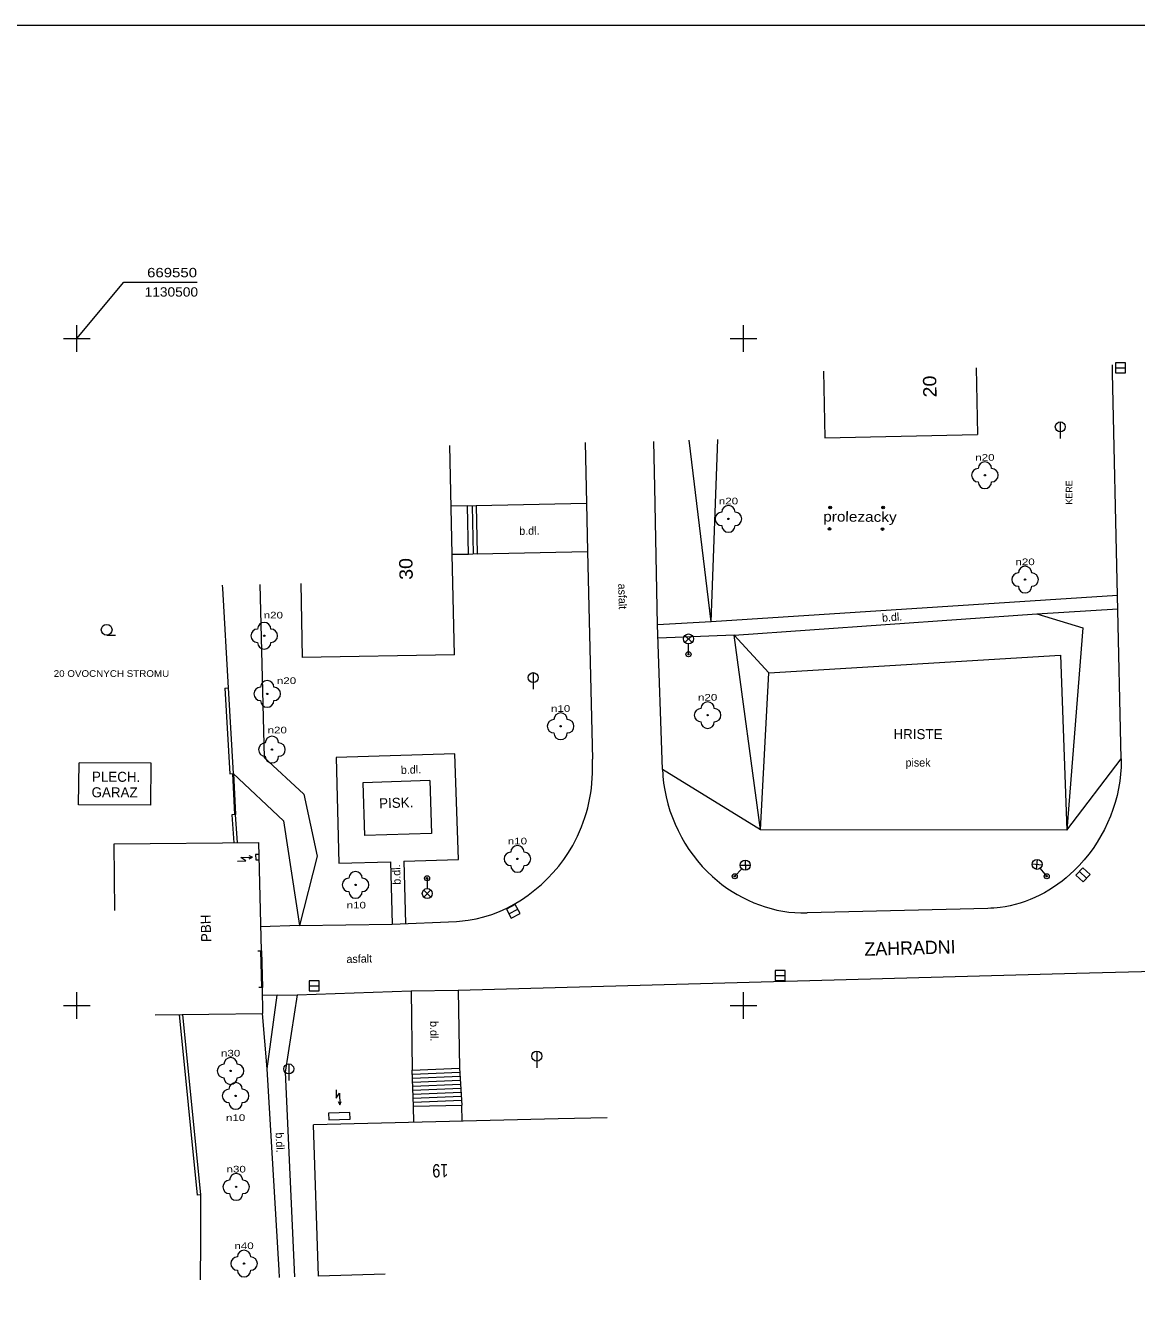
# Model space of a CAD drawing. Extents: x -670514 to -669423, y -1130798 to -1130123.
# Drawn here: x -669553.8 to -669470.5, y -1130572.1 to -1130476.5 of the extents above; entities that cross this region are included whole.
import ezdxf
from ezdxf.enums import TextEntityAlignment as Align

# ---------------------------------------------------------------- set-up
doc = ezdxf.new("R2010")
doc.units = 0
doc.header["$LTSCALE"] = 0.24
for name, color, linetype, lineweight in [('10', 7, 'Continuous', 13), ('11', 7, 'Continuous', 13), ('14', 7, 'Continuous', 13), ('22', 7, 'Continuous', 13), ('24', 7, 'Continuous', 13), ('25', 7, 'Continuous', 13), ('27', 7, 'Continuous', 13), ('33', 7, 'Continuous', 13), ('36', 7, 'Continuous', 13), ('45', 7, 'Continuous', 13), ('5', 7, 'Continuous', 13), ('6', 7, 'Continuous', 13), ('60', 7, 'Continuous', 13), ('61', 7, 'Continuous', 13), ('7', 7, 'Continuous', 13), ('8', 7, 'Continuous', 13)]:
    doc.layers.add(name, color=color, linetype=linetype, lineweight=lineweight)
for name, color, linetype in [('40', 7, 'Continuous'), ('41', 7, 'Continuous'), ('42', 7, 'Continuous'), ('44', 7, 'Continuous'), ('47', 7, 'Continuous')]:
    doc.layers.add(name, color=color, linetype=linetype)

msp = doc.modelspace()

# ---------------------------------------------------------------- linework, layer by layer
at = {"layer": '10'}
for p, q in [((-669472.318, -1130502.589), (-669472.332, -1130501.976)), ((-669511.881, -1130507.808), (-669511.781, -1130512.343)), ((-669506.651, -1130511.157), (-669506.721, -1130507.719)), ((-669520.348, -1130512.538), (-669520.266, -1130516.156)), ((-669520.049, -1130512.532), (-669511.781, -1130512.343)), ((-669519.967, -1130516.15), (-669511.701, -1130515.972)), ((-669477.988, -1130520.656), (-669471.918, -1130520.261)), ((-669500.703, -1130522.238), (-669477.988, -1130520.656)), ((-669500.703, -1130522.238), (-669506.406, -1130522.476)), ((-669521.373, -1130539.055), (-669521.645, -1130531.147)), ((-669523.522, -1130533.148), (-669528.548, -1130533.306)), ((-669528.548, -1130533.306), (-669528.432, -1130537.267)), ((-669530.335, -1130539.329), (-669526.475, -1130539.23)), ((-669526.475, -1130539.23), (-669526.338, -1130543.916)), ((-669525.476, -1130539.196), (-669521.373, -1130539.055)), ((-669525.476, -1130539.196), (-669525.339, -1130543.872)), ((-669481.675, -1130542.739), (-669495.216, -1130543.067)), ((-669533.29, -1130544.013), (-669536.21, -1130544.106)), ((-669533.29, -1130544.013), (-669526.338, -1130543.916)), ((-669526.338, -1130543.916), (-669521.515, -1130543.703)), ((-669521.387, -1130548.847), (-669521.291, -1130554.7)), ((-669534.98, -1130549.229), (-669536.081, -1130549.264)), ((-669524.746, -1130557.557), (-669524.839, -1130554.86)), ((-669524.829, -1130555.159), (-669521.273, -1130554.999)), ((-669524.818, -1130555.459), (-669521.255, -1130555.299)), ((-669524.808, -1130555.759), (-669521.25, -1130555.599)), ((-669524.798, -1130556.059), (-669521.219, -1130555.897)), ((-669524.787, -1130556.359), (-669521.201, -1130556.197)), ((-669524.777, -1130556.659), (-669521.183, -1130556.497)), ((-669524.767, -1130556.958), (-669521.166, -1130556.796)), ((-669524.756, -1130557.258), (-669521.148, -1130557.095)), ((-669534.796, -1130570.389), (-669534.827, -1130569.856))]:
    msp.add_line(p, q, dxfattribs=at)
for points in [[(-669471.666, -1130531.527), (-669471.94, -1130519.261), (-669472.318, -1130502.589)], [(-669506.074, -1130532.304), (-669506.44, -1130521.477), (-669506.651, -1130511.157)], [(-669520.708, -1130512.554), (-669520.049, -1130512.532), (-669519.967, -1130516.15), (-669520.63, -1130516.19)], [(-669511.781, -1130512.343), (-669511.701, -1130515.972), (-669511.318, -1130531.551)], [(-669471.94, -1130519.261), (-669502.431, -1130521.251), (-669506.44, -1130521.477)], [(-669534.98, -1130549.229), (-669533.479, -1130549.197), (-669524.922, -1130548.918), (-669521.387, -1130548.847), (-669475.034, -1130547.594), (-669435.119, -1130546.569), (-669435.821, -1130521.434)], [(-669521.645, -1130531.147), (-669530.557, -1130531.409), (-669530.335, -1130539.329)], [(-669523.522, -1130533.148), (-669523.406, -1130537.109), (-669528.432, -1130537.267)], [(-669524.922, -1130548.918), (-669524.839, -1130554.86), (-669521.291, -1130554.7), (-669521.125, -1130557.474)], [(-669534.827, -1130569.856), (-669535.717, -1130554.766), (-669534.98, -1130549.229)], [(-669533.479, -1130549.197), (-669534.383, -1130555.016), (-669533.678, -1130570.353)]]:
    msp.add_lwpolyline(points, dxfattribs=at)
for points in [[(-669521.515, -1130543.703), (-669520.651, -1130543.615), (-669512.8, -1130538), (-669511.311, -1130532.207), (-669511.318, -1130531.551)], [(-669471.666, -1130531.527), (-669471.679, -1130532.13), (-669475.2, -1130539.899), (-669480.753, -1130542.659), (-669481.675, -1130542.739)], [(-669506.074, -1130532.304), (-669506.041, -1130532.808), (-669502.329, -1130540.344), (-669495.705, -1130543.065), (-669495.216, -1130543.067)]]:
    msp.add_spline(points, degree=3, dxfattribs=at)
at = {"layer": '11'}
msp.add_lwpolyline([(-669498.093, -1130525.067), (-669476.217, -1130523.732), (-669475.756, -1130536.857), (-669498.713, -1130536.833)], close=True, dxfattribs=at)
at = {"layer": '14'}
for p, q in [((-669502.431, -1130521.251), (-669504.063, -1130507.615)), ((-669502.431, -1130521.251), (-669501.931, -1130507.565)), ((-669498.713, -1130536.833), (-669506.074, -1130532.304)), ((-669535.717, -1130554.766), (-669536.065, -1130550.614))]:
    msp.add_line(p, q, dxfattribs=at)
for points in [[(-669536.276, -1130518.435), (-669535.956, -1130531.416), (-669532.963, -1130534.158), (-669531.974, -1130538.821), (-669533.29, -1130544.013)], [(-669477.988, -1130520.656), (-669474.56, -1130521.701), (-669475.756, -1130536.857), (-669471.666, -1130531.527)], [(-669498.713, -1130536.833), (-669500.703, -1130522.238), (-669498.093, -1130525.067)], [(-669538.262, -1130532.622), (-669534.509, -1130536.168), (-669533.29, -1130544.013)]]:
    msp.add_lwpolyline(points, dxfattribs=at)
at = {"layer": '22'}
for centre in [(-669481.893, -1130510.255), (-669501.126, -1130513.526), (-669478.88, -1130518.082), (-669535.943, -1130522.289), (-669535.719, -1130526.649), (-669502.686, -1130528.241), (-669513.713, -1130529.078), (-669535.36, -1130530.826), (-669516.952, -1130539.017), (-669529.094, -1130540.966), (-669538.464, -1130554.918), (-669538.086, -1130556.783), (-669538.048, -1130563.613), (-669537.456, -1130569.357)]:
    msp.add_circle(centre, 0.05, dxfattribs=at)
for centre, start, end in [((-669482.393, -1130510.255), 90, 270), ((-669481.893, -1130509.755), 0, 180), ((-669481.393, -1130510.255), 270, 90), ((-669481.893, -1130510.755), 180, 0), ((-669501.126, -1130513.026), 0, 180), ((-669501.626, -1130513.526), 90, 270), ((-669500.626, -1130513.526), 270, 90), ((-669501.126, -1130514.026), 180, 0), ((-669478.88, -1130517.582), 0, 180), ((-669479.38, -1130518.082), 90, 270), ((-669478.38, -1130518.082), 270, 90), ((-669478.88, -1130518.582), 180, 0), ((-669535.943, -1130521.789), 0, 180), ((-669536.443, -1130522.289), 90, 270), ((-669535.443, -1130522.289), 270, 90), ((-669535.943, -1130522.789), 180, 0), ((-669535.719, -1130526.149), 0, 180), ((-669536.219, -1130526.649), 90, 270), ((-669535.219, -1130526.649), 270, 90), ((-669535.719, -1130527.149), 180, 0), ((-669503.186, -1130528.241), 90, 270), ((-669502.686, -1130527.741), 0, 180), ((-669502.186, -1130528.241), 270, 90), ((-669514.213, -1130529.078), 90, 270), ((-669513.713, -1130528.578), 0, 180), ((-669513.213, -1130529.078), 270, 90), ((-669502.686, -1130528.741), 180, 0), ((-669535.36, -1130530.326), 0, 180), ((-669513.713, -1130529.578), 180, 0), ((-669535.86, -1130530.826), 90, 270), ((-669534.86, -1130530.826), 270, 90), ((-669535.36, -1130531.326), 180, 0), ((-669517.452, -1130539.017), 90, 270), ((-669516.952, -1130538.517), 0, 180), ((-669516.452, -1130539.017), 270, 90), ((-669516.952, -1130539.517), 180, 0), ((-669529.594, -1130540.966), 90, 270), ((-669529.094, -1130540.466), 0, 180), ((-669528.594, -1130540.966), 270, 90), ((-669529.094, -1130541.466), 180, 0), ((-669538.964, -1130554.918), 90, 270), ((-669538.464, -1130554.418), 0, 180), ((-669537.964, -1130554.918), 270, 90), ((-669538.464, -1130555.418), 180, 0), ((-669538.586, -1130556.783), 90, 270), ((-669538.086, -1130556.283), 0, 180), ((-669537.586, -1130556.783), 270, 90), ((-669538.086, -1130557.283), 180, 0), ((-669538.548, -1130563.613), 90, 270), ((-669538.048, -1130563.113), 0, 180), ((-669537.548, -1130563.613), 270, 90), ((-669538.048, -1130564.113), 180, 0), ((-669537.956, -1130569.357), 90, 270), ((-669537.456, -1130568.857), 0, 180), ((-669536.956, -1130569.357), 270, 90), ((-669537.456, -1130569.857), 180, 0)]:
    msp.add_arc(centre, 0.5, start, end, dxfattribs=at)
at = {"layer": '24'}
for points in [[(-669537.953, -1130539.176), (-669537.327, -1130539.161), (-669537.708, -1130538.92), (-669536.833, -1130538.899)], [(-669537.075, -1130539.015), (-669536.833, -1130538.899), (-669537.081, -1130538.795)], [(-669536.338, -1130538.687), (-669536.588, -1130538.693), (-669536.579, -1130539.093), (-669536.329, -1130539.087)], [(-669530.557, -1130556.338), (-669530.542, -1130556.964), (-669530.301, -1130556.583), (-669530.28, -1130557.458)], [(-669530.396, -1130557.216), (-669530.28, -1130557.458), (-669530.176, -1130557.21)]]:
    msp.add_lwpolyline(points, dxfattribs=at)
msp.add_lwpolyline([(-669529.511, -1130558.035), (-669531.111, -1130558.073), (-669531.099, -1130558.572), (-669529.499, -1130558.534)], close=True, dxfattribs=at)
at = {"layer": '25'}
for centre, radius in [((-669493.504, -1130512.669), 0.1002), ((-669493.504, -1130512.669), 0.0348), ((-669489.532, -1130512.676), 0.1002), ((-669489.532, -1130512.676), 0.0348), ((-669493.548, -1130514.281), 0.1002), ((-669493.548, -1130514.281), 0.0348), ((-669489.576, -1130514.288), 0.1002), ((-669489.576, -1130514.288), 0.0348)]:
    msp.add_circle(centre, radius, dxfattribs=at)
at = {"layer": '27'}
for p, q in [((-669472.102, -1130502.212), (-669471.352, -1130502.212)), ((-669476.238, -1130506.258), (-669476.238, -1130507.508)), ((-669515.765, -1130525.051), (-669515.765, -1130526.301)), ((-669474.805, -1130539.955), (-669474.261, -1130540.472)), ((-669517.596, -1130543.127), (-669516.934, -1130542.775)), ((-669497.622, -1130547.765), (-669496.872, -1130547.765)), ((-669532.566, -1130548.542), (-669531.816, -1130548.542)), ((-669515.496, -1130553.425), (-669515.496, -1130554.675)), ((-669534.105, -1130554.385), (-669534.105, -1130555.635))]:
    msp.add_line(p, q, dxfattribs=at)
for points in [[(-669472.102, -1130502.586), (-669471.352, -1130502.586), (-669471.352, -1130501.836), (-669472.102, -1130501.836)], [(-669475.063, -1130540.227), (-669474.519, -1130540.743), (-669474.002, -1130540.199), (-669474.546, -1130539.683)], [(-669517.42, -1130543.457), (-669516.758, -1130543.105), (-669517.111, -1130542.443), (-669517.773, -1130542.795)], [(-669497.622, -1130548.139), (-669496.872, -1130548.139), (-669496.872, -1130547.389), (-669497.622, -1130547.389)], [(-669532.566, -1130548.916), (-669531.816, -1130548.916), (-669531.816, -1130548.166), (-669532.566, -1130548.166)]]:
    msp.add_lwpolyline(points, close=True, dxfattribs=at)
for centre in [(-669476.2376, -1130506.6331), (-669515.7646, -1130525.4261), (-669515.4956, -1130553.8001), (-669534.1046, -1130554.7601)]:
    msp.add_circle(centre, 0.375, dxfattribs=at)
at = {"layer": '33'}
for p, q in [((-669504.388, -1130522.262), (-669503.858, -1130522.792)), ((-669504.388, -1130522.792), (-669503.858, -1130522.262)), ((-669504.123, -1130523.677), (-669504.123, -1130522.902)), ((-669500.242, -1130539.497), (-669499.493, -1130539.475)), ((-669499.878, -1130539.111), (-669499.857, -1130539.861)), ((-669478.35, -1130539.386), (-669477.605, -1130539.466)), ((-669478.018, -1130539.798), (-669477.938, -1130539.053)), ((-669523.727, -1130540.465), (-669523.718, -1130541.24)), ((-669500.658, -1130540.322), (-669500.125, -1130539.759)), ((-669477.256, -1130540.321), (-669477.742, -1130539.718)), ((-669523.446, -1130541.877), (-669523.982, -1130541.353)), ((-669523.452, -1130541.347), (-669523.976, -1130541.883))]:
    msp.add_line(p, q, dxfattribs=at)
for centre, radius in [((-669504.123, -1130522.527), 0.375), ((-669504.123, -1130523.677), 0.19), ((-669504.123, -1130523.677), 0.05), ((-669499.8677, -1130539.486), 0.375), ((-669477.9776, -1130539.4256), 0.375), ((-669523.727, -1130540.465), 0.19), ((-669523.727, -1130540.465), 0.05), ((-669500.6577, -1130540.3217), 0.19), ((-669500.6577, -1130540.3217), 0.05), ((-669477.256, -1130540.321), 0.19), ((-669477.256, -1130540.321), 0.05), ((-669523.714, -1130541.6149), 0.375)]:
    msp.add_circle(centre, radius, dxfattribs=at)
at = {"layer": '36'}
msp.add_line((-669547.757, -1130522.244), (-669547.107, -1130522.241), dxfattribs=at)
msp.add_circle((-669547.757, -1130521.841), 0.4031, dxfattribs=at)
at = {"layer": '5'}
for p, q in [((-669482.558, -1130502.208), (-669482.447, -1130507.207)), ((-669494.003, -1130502.461), (-669493.892, -1130507.46)), ((-669493.892, -1130507.46), (-669482.447, -1130507.207)), ((-669521.838, -1130516.197), (-669522.028, -1130508.032)), ((-669520.708, -1130512.554), (-669521.923, -1130512.561)), ((-669520.63, -1130516.19), (-669520.708, -1130512.554)), ((-669520.63, -1130516.19), (-669521.838, -1130516.197)), ((-669521.663, -1130523.711), (-669521.838, -1130516.197)), ((-669533.191, -1130518.376), (-669533.086, -1130523.927)), ((-669521.663, -1130523.711), (-669533.086, -1130523.927)), ((-669549.866, -1130534.959), (-669549.831, -1130531.82)), ((-669544.459, -1130534.982), (-669549.866, -1130534.959)), ((-669547.196, -1130537.887), (-669536.36, -1130537.788)), ((-669547.15, -1130542.887), (-669547.196, -1130537.887)), ((-669536.36, -1130537.788), (-669536.167, -1130545.905)), ((-669536.088, -1130548.663), (-669536.065, -1130550.614)), ((-669544.127, -1130550.709), (-669536.065, -1130550.614)), ((-669524.746, -1130557.557), (-669521.125, -1130557.474)), ((-669524.717, -1130558.774), (-669524.746, -1130557.557)), ((-669521.096, -1130558.687), (-669521.125, -1130557.474)), ((-669513.908, -1130558.516), (-669532.235, -1130558.953)), ((-669510.222, -1130558.428), (-669513.908, -1130558.516)), ((-669531.879, -1130570.297), (-669532.235, -1130558.953)), ((-669526.881, -1130570.14), (-669531.879, -1130570.297))]:
    msp.add_line(p, q, dxfattribs=at)
msp.add_lwpolyline([(-669544.459, -1130534.982), (-669544.424, -1130531.843), (-669549.831, -1130531.82)], dxfattribs=at)
at = {"layer": '6'}
for p, q in [((-669536.416, -1130545.912), (-669536.167, -1130545.905)), ((-669536.088, -1130548.663), (-669536.337, -1130548.67))]:
    msp.add_line(p, q, dxfattribs=at)
at = {"layer": '6', "lineweight": 35}
msp.add_line((-669536.088, -1130548.663), (-669536.167, -1130545.905), dxfattribs=at)
at = {"layer": '60'}
msp.add_lwpolyline([(-669833.172, -1130763.536), (-669423.172, -1130763.536), (-669423.172, -1130476.536), (-669833.172, -1130476.536)], close=True, dxfattribs=at)
at = {"layer": '61'}
for p, q in [((-669550, -1130501), (-669550, -1130499)), ((-669500, -1130501), (-669500, -1130499)), ((-669551, -1130500), (-669549, -1130500)), ((-669501, -1130500), (-669499, -1130500)), ((-669550, -1130551), (-669550, -1130549)), ((-669500, -1130551), (-669500, -1130549)), ((-669551, -1130550), (-669549, -1130550)), ((-669501, -1130550), (-669499, -1130550))]:
    msp.add_line(p, q, dxfattribs=at)
msp.add_lwpolyline([(-669550, -1130500), (-669546.462, -1130495.792), (-669540.962, -1130495.792)], dxfattribs=at)
at = {"layer": '7'}
for p, q in [((-669539.088, -1130518.488), (-669539.073, -1130518.757)), ((-669539.073, -1130518.757), (-669538.653, -1130526.201)), ((-669538.902, -1130526.216), (-669538.653, -1130526.201)), ((-669538.902, -1130526.216), (-669538.511, -1130532.637)), ((-669538.653, -1130526.201), (-669538.262, -1130532.622)), ((-669538.112, -1130535.696), (-669537.962, -1130537.803)), ((-669538.361, -1130535.713), (-669538.212, -1130537.805)), ((-669542.315, -1130550.688), (-669540.97, -1130564.217)), ((-669542.065, -1130550.685), (-669540.722, -1130564.193)), ((-669540.722, -1130564.193), (-669540.97, -1130564.217)), ((-669540.722, -1130564.193), (-669540.732, -1130567.748)), ((-669540.732, -1130567.748), (-669540.74, -1130570.576))]:
    msp.add_line(p, q, dxfattribs=at)
at = {"layer": '8'}
for p, q in [((-669538.511, -1130532.634), (-669538.262, -1130532.622)), ((-669538.112, -1130535.696), (-669538.361, -1130535.708))]:
    msp.add_line(p, q, dxfattribs=at)
at = {"layer": '8', "lineweight": 35}
msp.add_line((-669538.112, -1130535.696), (-669538.262, -1130532.622), dxfattribs=at)

# ---------------------------------------------------------------- texts
at = {"layer": '22', "width": 1.3}
for s, p in [('n20', (-669481.8925, -1130509.169)), ('n20', (-669501.1255, -1130512.44)), ('n20', (-669478.8795, -1130516.996)), ('n20', (-669535.2585, -1130520.993)), ('n20', (-669534.2715, -1130525.905)), ('n20', (-669502.6855, -1130527.155)), ('n10', (-669513.7135, -1130527.992)), ('n20', (-669534.9655, -1130529.608)), ('n10', (-669516.9525, -1130537.931)), ('n10', (-669529.0365, -1130542.734)), ('n30', (-669538.4635, -1130553.832)), ('n10', (-669538.0865, -1130558.666)), ('n30', (-669538.0475, -1130562.527)), ('n40', (-669537.4555, -1130568.271))]:
    msp.add_text(s, height=0.499, dxfattribs=at).set_placement(p, align=Align.CENTER)
at = {"layer": '22'}
msp.add_text('KERE', height=0.499, rotation=90, dxfattribs=at).set_placement((-669475.328, -1130511.5445), align=Align.CENTER)
at = {"layer": '40'}
for s, rotation, p in [('b.dl.', 1.234, (-669516.053, -1130514.713)), ('asfalt', 271.408, (-669509.3722, -1130519.3446)), ('b.dl.', 3.984, (-669488.8338, -1130521.19)), ('pisek', 359.94, (-669486.9093, -1130532.0951)), ('b.dl.', 1.801, (-669524.9284, -1130532.6277)), ('b.dl.', 91.801, (-669525.7313, -1130540.1844)), ('asfalt', 1.548, (-669528.8086, -1130546.8042)), ('b.dl.', 270.94, (-669523.4913, -1130551.9361)), ('b.dl.', 272.632, (-669535.0623, -1130560.2947))]:
    msp.add_text(s, height=0.6, rotation=rotation, dxfattribs=at).set_placement(p, align=Align.CENTER)
at = {"layer": '41'}
for s, rotation, p in [('PLECH.', 359.756, (-669547.0536, -1130533.235)), ('GARAZ', 359.756, (-669547.1656, -1130534.4033)), ('PBH', 91.362, (-669539.9428, -1130544.2119))]:
    msp.add_text(s, height=0.75, rotation=rotation, dxfattribs=at).set_placement(p, align=Align.CENTER)
at = {"layer": '42', "width": 1.15}
msp.add_text('prolezacky', height=0.75, rotation=359.689, dxfattribs=at).set_placement((-669491.265, -1130513.74), align=Align.CENTER)
at = {"layer": '42'}
for s, rotation, p in [('HRISTE', 359.94, (-669486.9094, -1130530.0389)), ('PISK.', 1.801, (-669526.0318, -1130535.1871))]:
    msp.add_text(s, height=0.75, rotation=rotation, dxfattribs=at).set_placement(p, align=Align.CENTER)
at = {"layer": '44'}
for s, rotation, width, p in [('20', 91.272, 1.1, (-669485.5286, -1130503.5916)), ('30', 91.334, 1.1, (-669524.8145, -1130517.2691)), ('19', 181.366, 0.8, (-669522.7491, -1130561.8934))]:
    msp.add_text(s, height=1, rotation=rotation, dxfattribs=dict(at, width=width)).set_placement(p, align=Align.CENTER)
at = {"layer": '45'}
msp.add_text('ZAHRADNI', height=1, rotation=1.548, dxfattribs=at).set_placement((-669487.4995, -1130546.1921), align=Align.CENTER)
at = {"layer": '47', "width": 1.1}
msp.add_text('20 OVOCNYCH STROMU', height=0.5, dxfattribs=at).set_placement((-669547.401, -1130525.371), align=Align.CENTER)
at = {"layer": '61'}
for s, width, p in [('669550', 1.2, (-669542.855, -1130495.411)), ('1130500', 1.1, (-669542.91, -1130496.862))]:
    msp.add_text(s, height=0.7, dxfattribs=dict(at, width=width)).set_placement(p, align=Align.CENTER)

doc.saveas('drawing.dxf')
